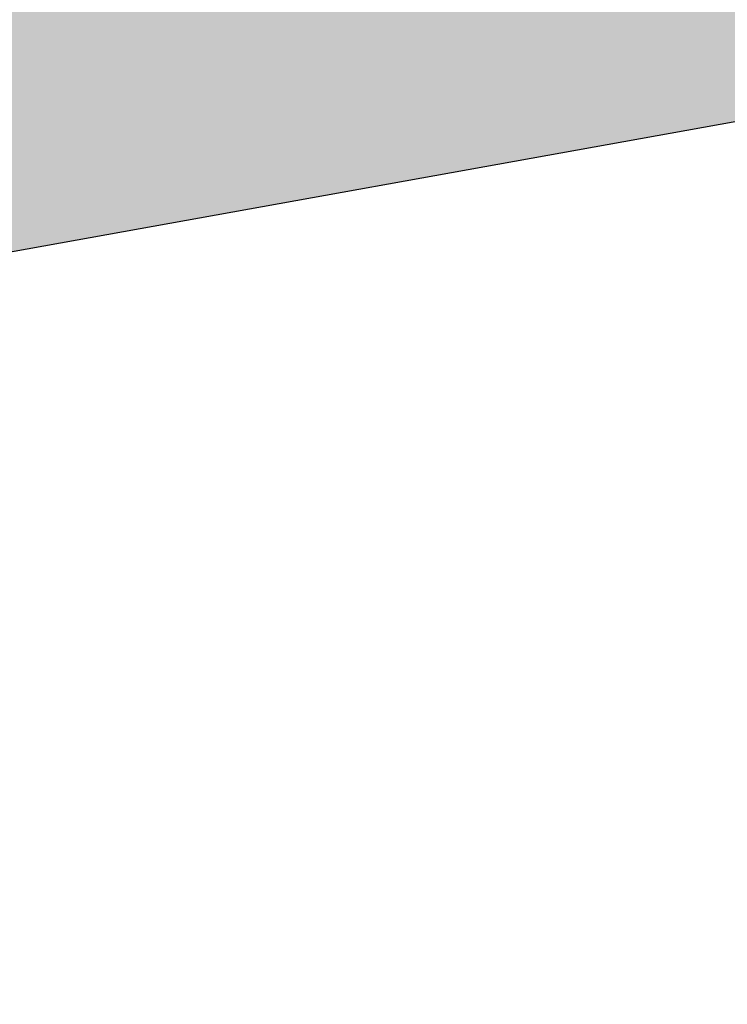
# Model space of a CAD drawing. Header units: millimetres. Extents: x 786 to 42540, y -7760 to 3796.
# Tile 823 of 1056: x 40494 to 41176, y -4002 to -3052. Entities that reach past the tile are written whole.
import ezdxf

# ---------------------------------------------------------------- set-up
doc = ezdxf.new("R2010")
doc.units = ezdxf.units.MM
doc.layers.add('A-FLOR', color=7, linetype='Continuous', lineweight=13)
doc.layers.add('A-FLOR-PATT', color=7, linetype='Continuous', lineweight=25)
pattern_1 = [(45, (48694.21, -5700), (-105.0054, 105.0054), [148.5, -24.75, 4.95, -24.75]), (45, (48694.21, -5595.06), (-105.0054, 105.0054), [])]

msp = doc.modelspace()

# ---------------------------------------------------------------- hatches: boundary and pattern name
at = {"layer": 'A-FLOR-PATT', "lineweight": 5}
h = msp.add_hatch(dxfattribs=at)
h.set_pattern_fill('FP_12', color=256, style=0, pattern_type=2)
h.set_pattern_definition(pattern_1)
h.paths.add_polyline_path([(29568.43, -5240.56), (32340.27, -4741.63), (32340.27, -4487.61), (29568.43, -4986.55), (29568.43, -5167.28)])
h.paths.add_polyline_path([(32590.27, -4696.63), (36940.27, -3913.63), (36940.27, -3659.61), (32590.27, -4442.61), (32590.27, -4487.61)])
h.paths.add_polyline_path([(37640.27, -3787.63), (41640.27, -3067.63), (41640.27, -2813.61), (37640.27, -3533.61), (37640.27, -3633.16)])
h.paths.add_polyline_path([(42040.27, -2995.63), (42402.21, -2930.48), (42340.27, -2915), (42440.27, -2890), (42440.27, -2669.61), (42040.27, -2741.61), (42040.27, -2813.61)])
h = msp.add_hatch(dxfattribs=at)
h.set_pattern_fill('FP_12', color=256, style=0, pattern_type=2)
h.set_pattern_definition(pattern_1)
h.paths.add_polyline_path([(29568.43, -5240.56), (32340.27, -4741.63), (32340.27, -4487.61), (29568.43, -4986.55), (29568.43, -5167.28)])
h.paths.add_polyline_path([(32590.27, -4696.63), (36940.27, -3913.63), (36940.27, -3659.61), (32590.27, -4442.61), (32590.27, -4487.61)])
h.paths.add_polyline_path([(37640.27, -3787.63), (41640.27, -3067.63), (41640.27, -2813.61), (37640.27, -3533.61), (37640.27, -3633.16)])
h.paths.add_polyline_path([(42040.27, -2995.63), (42402.21, -2930.48), (42340.27, -2915), (42440.27, -2890), (42440.27, -2669.61), (42040.27, -2741.61), (42040.27, -2813.61)])

# ---------------------------------------------------------------- linework, layer by layer
at = {"layer": 'A-FLOR', "lineweight": 25}
msp.add_line((37640.27, -3787.63), (41640.27, -3067.63), dxfattribs=at)

doc.saveas('drawing.dxf')
